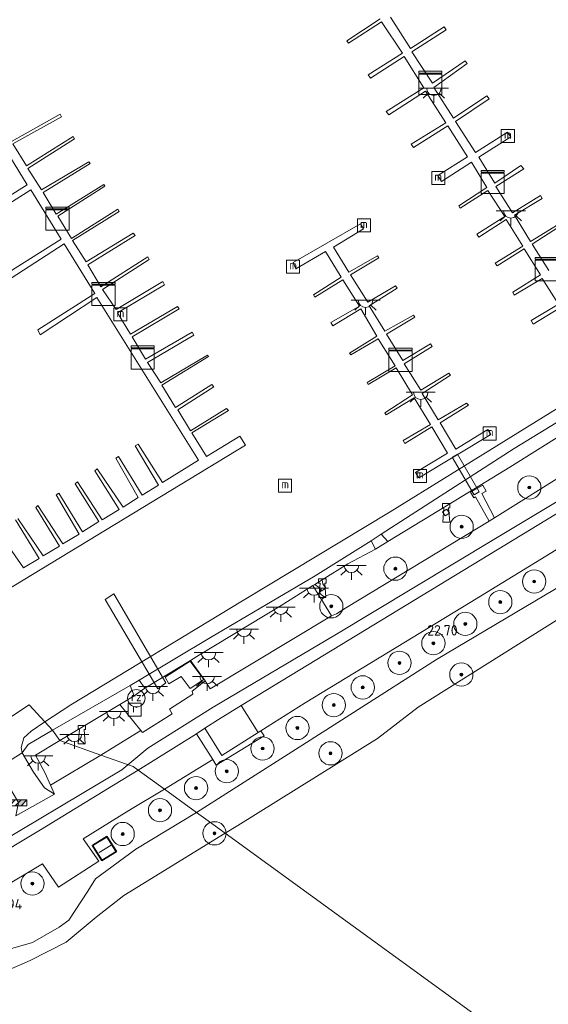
# Model space of a CAD drawing. Header units: metres. Extents: x 185049 to 189876, y 349292 to 352302.
# Tile 264 of 269: x 189245 to 189336, y 351612 to 351782. Entities that reach past the tile are written whole.
import ezdxf
from ezdxf.enums import TextEntityAlignment as Align

# ---------------------------------------------------------------- set-up
doc = ezdxf.new("R2010")
doc.units = ezdxf.units.M
for name, color, linetype, lineweight in [('B-WE-GR-BLOEMBAK-GV', 80, 'Continuous', 13), ('B-WE-GR-BOOM-S', 90, 'Continuous', 25), ('B-WE-GR-GRAS-GV', 60, 'Continuous', 13), ('B-WE-GR-HAAG-G', 90, 'GR-HAAG1', 13), ('B-WE-GW-OPHOGING_KRUIN-G', 90, 'Continuous', 18), ('B-WE-GW-TALUD_KRUIN-G', 90, 'Continuous', 18), ('B-WE-GW-TALUD_TEEN-G', 90, 'Continuous', 18), ('B-WE-IE-MEUBILAIR_WATERWEGMEUBILAIR-S', 150, 'Continuous', 25), ('B-WE-IE-MEUBILAIR_WEGMEUBILAIR-S', 7, 'Continuous', 25), ('B-WE-IE-TERREINAFSCHEIDING_DOORGANG-G', 210, 'Continuous', 18), ('B-WE-IE-TERREINAFSCHEIDING_KUNSTMATIG_HEKWERK-G', 20, 'IE-TERREINAFSCHEIDING-KUNSTMATIG', 18), ('B-WE-KG-KADASTRAAL_DAKRAND-G', 170, 'Continuous', 18), ('B-WE-KG-KADASTRAAL_NOK-G', 10, 'Continuous', 18), ('B-WE-KL-DATA-S', 90, 'Continuous', 25), ('B-WE-KL-ET_LS_OV_LICHTPUNT-S', 190, 'Continuous', 25), ('B-WE-KW-KUNSTWERK_BRUG-GV', 170, 'Continuous', 18), ('B-WE-KW-KUNSTWERK_STEIGER-GV', 170, 'Continuous', 18), ('B-WE-OB-BEKLEDING_STEEN-GV', 30, 'Continuous', 18), ('B-WE-OB-BEKLEDING_STORTSTEEN-GV', 30, 'Continuous', 18), ('B-WE-OB-OEVERVOORZIENING-G', 7, 'Continuous', 18), ('B-WE-OG-BEBOUWING_SCHUUR-GV', 7, 'Continuous', 35), ('B-WE-OG-TERREIN-GV', 7, 'Continuous', 18), ('B-WE-OG-WATER_HAVEN-GV', 170, 'Continuous', 18), ('B-WE-OG-WATER_POEL-GV', 7, 'Continuous', 18), ('B-WE-OG-WEG_PARKEERSECTIE-GV', 7, 'Continuous', 18), ('B-WE-OG-WEG_TRAP-GV', 7, 'Continuous', 18), ('B-WE-RI-GWA_RIOOLPUT-S', 30, 'Continuous', 25), ('B-WE-VH-VERHARDING_ASFALT-GV', 252, 'Continuous', 18), ('B-WE-VH-VERHARDING_BETON-GV', 252, 'Continuous', 18), ('B-WE-VH-VERHARDING_STRAATBAKSTEEN-GV', 252, 'Continuous', 18), ('B-WE-VH-VERHARDING_TEGEL-GV', 252, 'Continuous', 18), ('X-XX-AL-HOOGTELABEL-S', 7, 'Continuous', 25)]:
    doc.layers.add(name, color=color, linetype=linetype, lineweight=lineweight)
doc.styles.add('NLCS-ISO', font='NLCS-ISO.ttf')
doc.styles.add('NLCS-ISO-ANNOTATIVE-T18', font='NLCS-ISO.ttf', dxfattribs={"height": 1.8})
doc.linetypes.add('GR-HAAG1', pattern='A,6,[176,NLCS.SHX,S=0.125,R=0,X=0,Y=0],-2', length=8)
doc.linetypes.add('IE-TERREINAFSCHEIDING-KUNSTMATIG', pattern='A,4,[82,NLCS.SHX,S=0.75,R=90,X=0,Y=0],4,-2', length=10)

# ---------------------------------------------------------------- blocks, each defined once
blk = doc.blocks.new('SAL-HOOGTELABEL-SO')
at = {"color": 0, "linetype": 'ByBlock', "lineweight": -2, "style": 'NLCS-ISO-ANNOTATIVE-T18'}
blk.add_attdef('HOOGTE', text='', height=1.8, dxfattribs=at).set_placement((2.79, 0), align=Align.RIGHT)
blk = doc.blocks.new('SGR-BOOM_01-SO')
at = {"linetype": 'ByBlock', "lineweight": 18}
h = blk.add_hatch(color=0, dxfattribs=at)
h.dxf.hatch_style = 1
edge = h.paths.add_edge_path()
edge.add_arc((0, 0), 0.25, 0, 360)
at = {"color": 0, "linetype": 'ByBlock', "lineweight": 18}
for radius in [2, 0.25]:
    blk.add_circle((0, 0), radius, dxfattribs=at)
blk = doc.blocks.new('SIE-WATER_BOLDER-SO')
at = {"color": 0, "linetype": 'ByBlock', "lineweight": 18}
blk.add_lwpolyline([(0.4, 0.87), (0.6, -1.59), (-0.6, -1.59), (-0.4, 0.87), (-0.65, 0.87), (-0.65, 1.59), (0.65, 1.59), (0.65, 0.87)], close=True, dxfattribs=at)
blk = doc.blocks.new('SIE-WEG_SLAGBOOM-SO')
at = {"linetype": 'ByBlock', "lineweight": 18}
h = blk.add_hatch(color=0, dxfattribs=at)
h.dxf.hatch_style = 1
h.paths.add_polyline_path([(0, 0.5), (-1, 0.5), (-2, -0.5), (-1, -0.5)])
h.paths.add_polyline_path([(2, 0.5), (1, 0.5), (0, -0.5), (1, -0.5)])
at = {"color": 0, "linetype": 'ByBlock', "lineweight": 18}
blk.add_lwpolyline([(-2, 0.5), (2, 0.5), (2, -0.5), (-2, -0.5)], close=True, dxfattribs=at)
for points in [[(-2, -0.5), (-1, 0.5)], [(-1, -0.5), (0, 0.5)], [(0, -0.5), (1, 0.5)], [(1, -0.5), (2, 0.5)]]:
    blk.add_lwpolyline(points, dxfattribs=at)
blk = doc.blocks.new('SKL-ET_OV_LICHTPUNT-SO')
at = {"color": 0, "linetype": 'ByBlock', "lineweight": 18}
for points in [[(-1.25, 0), (-2.5, 0)], [(1.25, 0), (2.5, 0)], [(-0.92, -0.85), (-1.83, -1.7)], [(0, -1.25), (0, -2.5)], [(0.92, -0.85), (1.83, -1.7)]]:
    blk.add_lwpolyline(points, dxfattribs=at)
blk.add_lwpolyline([(0, 0), (1.25, 0, -1), (-1.25, 0)], format="xyb", close=True, dxfattribs=at)
blk = doc.blocks.new('SIE-WATER_MEERPAAL-SO')
at = {"color": 0, "linetype": 'ByBlock', "lineweight": 18}
blk.add_lwpolyline([(-1.12, -1.12), (1.12, -1.12), (1.12, 1.12), (-1.12, 1.12)], close=True, dxfattribs=at)
at = {"color": 0, "linetype": 'ByBlock', "lineweight": 18, "style": 'NLCS-ISO'}
blk.add_text('m', height=1.5, dxfattribs=at).set_placement((0, 0.28), align=Align.MIDDLE_CENTER)
blk = doc.blocks.new('SKL-DATA_KAST-SO')
at = {"color": 0, "linetype": 'ByBlock', "lineweight": 18}
for points in [[(-2, 2), (2, 2), (2, 1.68), (-2, 1.68)], [(-2, 1.52), (2, 1.52), (2, -2), (-2, -2)]]:
    blk.add_lwpolyline(points, close=True, dxfattribs=at)
blk = doc.blocks.new('SIE-WEG_PAAL_RECLAMEZUIL-SO')
at = {"color": 0, "linetype": 'ByBlock', "lineweight": 18}
blk.add_circle((0, 0), 1.5, dxfattribs=at)
at = {"color": 0, "linetype": 'ByBlock', "lineweight": 18, "style": 'NLCS-ISO'}
blk.add_text('rz', height=1.5, dxfattribs=at).set_placement((0, 0.23), align=Align.MIDDLE_CENTER)
blk = doc.blocks.new('SRI-PUT_INSPECTIEPUT_RIOOLPUT-SO')
at = {"color": 0, "linetype": 'ByBlock', "lineweight": 18}
blk.add_lwpolyline([(-1.12, -1.12), (1.12, -1.12), (1.12, 1.12), (-1.12, 1.12)], close=True, dxfattribs=at)
at = {"color": 0, "linetype": 'ByBlock', "lineweight": 18, "style": 'NLCS-ISO'}
blk.add_text('r', height=1.5, dxfattribs=at).set_placement((0, 0.28), align=Align.MIDDLE_CENTER)

msp = doc.modelspace()

# ---------------------------------------------------------------- linework, layer by layer
at = {"layer": 'B-WE-GR-BLOEMBAK-GV'}
msp.add_polyline3d([(189274.782, 351671.338, 22.507), (189277.089, 351668.166, 22.507), (189274.751, 351666.65, 22.507), (189273.23, 351668.707, 22.507), (189271.103, 351667.475, 22.507), (189270.436, 351668.577, 22.507)], close=True, dxfattribs=at)
at = {"layer": 'B-WE-GR-GRAS-GV'}
for points in [[(189473.191, 351757.795, 20.83), (189433.114, 351734.16, 20.83), (189392.012, 351709.454, 20.83), (189347.572, 351684.558, 20.83), (189313.986, 351663.435, 20.83), (189307.007, 351658.035, 20.835), (189282.973, 351643.074, 20.835), (189280.801, 351641.74, 20.835), (189277.476, 351644.154, 21.539), (189275.853, 351645.332, 22.69), (189294.773, 351657.369, 22.69), (189317.156, 351671.639, 22.69), (189340.844, 351685.706, 22.696), (189347.063, 351689.719, 22.654), (189370.362, 351703.552, 22.687), (189384.013, 351711.92, 22.581), (189400.664, 351721.9, 22.572), (189415.828, 351730.902, 22.613), (189440.676, 351745.66, 22.605)], [(189351.778, 351711.44, 22.765), (189327.134, 351695.979, 22.765), (189324.966, 351700.19, 22.52), (189325.688, 351700.583, 22.508), (189325.116, 351701.637, 22.421), (189322.995, 351700.394, 22.466), (189323.569, 351699.44, 22.508), (189323.829, 351699.591, 22.52), (189326.183, 351695.442, 22.765), (189301.636, 351680.59, 22.693), (189299.961, 351679.504, 22.693), (189299.051, 351679.159, 22.693), (189295.89, 351684.336, 22.375), (189296.232, 351684.55, 22.444), (189296.847, 351684.08, 22.441), (189297.289, 351683.36, 22.441), (189298.097, 351683.9, 22.441), (189297.576, 351684.624, 22.441), (189297.493, 351685.341, 22.441), (189301.883, 351688.091, 22.351), (189306.632, 351690.593, 22.327), (189308.773, 351691.911, 22.327), (189320.497, 351699.062, 22.327), (189329.782, 351704.703, 22.327), (189343.607, 351713.372, 22.327)], [(189340.844, 351685.706, 22.696), (189317.156, 351671.639, 22.69), (189294.773, 351657.369, 22.69), (189275.853, 351645.332, 22.69), (189270.344, 351649.332, 22.705), (189278.634, 351654.433, 22.718), (189279.245, 351653.458, 22.698), (189287.496, 351658.508, 22.72), (189286.912, 351659.347, 22.784), (189294.566, 351664.16, 22.759), (189322.909, 351681.452, 22.774), (189348.973, 351697.351, 22.792)], [(189233.585, 351627.109, 22.855), (189249.328, 351636.498, 22.855), (189252.081, 351632.457, 22.855), (189259.021, 351636.93, 22.855), (189256.338, 351640.795, 22.891), (189264.215, 351645.654, 22.891), (189270.344, 351649.332, 22.705), (189275.853, 351645.332, 22.69), (189265.42, 351639.026, 22.681), (189258.481, 351633.881, 22.467), (189257.17, 351631.803, 22.443), (189253.866, 351626.825, 22.351), (189252.227, 351625.593, 22.363), (189247.637, 351622.965, 22.388), (189243.018, 351621.65, 22.467)]]:
    msp.add_polyline3d(points, dxfattribs=at)
for points in [[(189318.177, 351697.003, 22.585), (189318.638, 351696.327, 22.585), (189319.375, 351696.829, 22.585), (189318.933, 351697.503, 22.585)], [(189236.587, 351615.199, 20.828), (189225.08, 351609.814, 20.828), (189222.032, 351613.583, 22.747), (189223.245, 351614.843, 22.693), (189225.994, 351615.664, 22.699), (189231.452, 351618.331, 22.741), (189234.849, 351620.247, 22.774), (189237.996, 351620.452, 22.774), (189239.659, 351620.456, 22.63), (189243.018, 351621.65, 22.467), (189247.637, 351622.965, 22.388), (189252.227, 351625.593, 22.363), (189253.866, 351626.825, 22.351), (189257.17, 351631.803, 22.443), (189258.481, 351633.881, 22.467), (189265.42, 351639.026, 22.681), (189275.853, 351645.332, 22.69), (189277.476, 351644.154, 21.539), (189280.801, 351641.74, 20.835), (189263.357, 351631.02, 20.835), (189258.611, 351627.289, 20.835), (189253.436, 351623.03, 20.835), (189247.237, 351619.859, 20.828)], [(189257.94, 351639.652, 22.804), (189259.576, 351637.063, 22.804), (189262.06, 351638.618, 22.804), (189260.418, 351641.162, 22.804)]]:
    msp.add_polyline3d(points, close=True, dxfattribs=at)
at = {"layer": 'B-WE-GR-HAAG-G'}
msp.add_polyline3d([(189252.081, 351632.457, 22.855), (189259.021, 351636.93, 22.855)], dxfattribs=at)
at = {"layer": 'B-WE-GW-OPHOGING_KRUIN-G'}
for points in [[(189601.55, 351868.756, 22.832), (189585.429, 351853.019, 22.814), (189570.502, 351840.771, 22.808), (189561.536, 351834.31, 22.817), (189549.673, 351827.192, 22.817), (189536.325, 351819.747, 22.787), (189521.707, 351811.043, 22.769), (189501.712, 351799.036, 22.757), (189477.509, 351784.064, 22.748), (189451.889, 351768.411, 22.742), (189428.242, 351753.993, 22.727), (189402.2, 351738.758, 22.823), (189375.643, 351721.956, 22.775), (189346.207, 351703.788, 22.769), (189327.027, 351692.246, 22.82), (189299.672, 351675.829, 22.79), (189278.692, 351663.412, 22.757), (189267.486, 351656.399, 22.754), (189263.006, 351652.675, 22.691)], [(189263.006, 351652.675, 22.691), (189238.63, 351638.125, 22.721)]]:
    msp.add_polyline3d(points, dxfattribs=at)
at = {"layer": 'B-WE-GW-TALUD_KRUIN-G'}
for points in [[(189308.773, 351691.911, 22.327), (189320.497, 351699.062, 22.327), (189329.782, 351704.703, 22.327), (189343.607, 351713.372, 22.327), (189349.845, 351716.802, 22.327)], [(189266.984, 351666.691, 22.384), (189274.834, 351671.485, 22.45), (189276.348, 351672.409, 22.375), (189290.413, 351680.905, 22.375), (189295.89, 351684.336, 22.375), (189296.232, 351684.55, 22.444), (189297.493, 351685.341, 22.441), (189301.883, 351688.091, 22.351), (189306.632, 351690.593, 22.327)], [(189347.063, 351689.719, 22.654), (189340.844, 351685.706, 22.696), (189317.156, 351671.639, 22.69), (189294.773, 351657.369, 22.69), (189275.853, 351645.332, 22.69)], [(189252.313, 351657.671, 22.387), (189262.662, 351663.878, 22.381), (189265.14, 351665.364, 22.384)], [(189251.406, 351648.45, 22.801), (189250.729, 351650.008, 22.747), (189249.837, 351652.062, 22.675), (189248.128, 351655.181, 22.519), (189252.313, 351657.671, 22.387)], [(189275.853, 351645.332, 22.69), (189265.42, 351639.026, 22.681)], [(189265.42, 351639.026, 22.681), (189258.481, 351633.881, 22.467), (189257.17, 351631.803, 22.443), (189253.866, 351626.825, 22.351), (189252.227, 351625.593, 22.363), (189247.637, 351622.965, 22.388), (189243.018, 351621.65, 22.467), (189239.659, 351620.456, 22.63)]]:
    msp.add_polyline3d(points, dxfattribs=at)
at = {"layer": 'B-WE-GW-TALUD_TEEN-G'}
for points in [[(189307.643, 351693.188, 21.154), (189330.489, 351707.911, 21.094), (189348.329, 351718.806, 21.062)], [(189266.007, 351668.098, 21.082), (189278.279, 351675.393, 21.082), (189296.27, 351686.014, 21.154), (189305.891, 351692.069, 21.154)], [(189251.075, 351659.493, 21.151), (189264.442, 351667.136, 21.082)], [(189251.075, 351659.493, 21.151), (189246.891, 351657.032, 21.148), (189245.873, 351655.569, 20.872)], [(189245.873, 351655.569, 20.872), (189247.788, 351652.262, 21.799), (189249.68, 351649.554, 22.408), (189251.406, 351648.45, 22.801)]]:
    msp.add_polyline3d(points, dxfattribs=at)
at = {"layer": 'B-WE-IE-TERREINAFSCHEIDING_DOORGANG-G'}
msp.add_polyline3d([(189279.612, 351661.304, 22.77), (189277.276, 351659.841, 22.8)], dxfattribs=at)
at = {"layer": 'B-WE-IE-TERREINAFSCHEIDING_KUNSTMATIG_HEKWERK-G'}
for points in [[(189279.612, 351661.304, 22.77), (189283.559, 351663.736, 22.837), (189286.448, 351659.056, 22.786)], [(189277.276, 351659.841, 22.8), (189280.229, 351655.098, 22.72), (189286.448, 351659.056, 22.786)]]:
    msp.add_polyline3d(points, dxfattribs=at)
at = {"layer": 'B-WE-KG-KADASTRAAL_DAKRAND-G'}
msp.add_polyline3d([(189259.592, 351637.132, 24.91), (189258.009, 351639.636, 24.907), (189260.402, 351641.094, 24.91), (189261.99, 351638.633, 24.91)], close=True, dxfattribs=at)
at = {"layer": 'B-WE-KG-KADASTRAAL_NOK-G'}
msp.add_polyline3d([(189261.156, 351639.723, 25.825), (189259.118, 351638.43, 25.825)], dxfattribs=at)
at = {"layer": 'B-WE-KW-KUNSTWERK_BRUG-GV'}
for points in [[(189324.483, 351700.49, 22.655), (189323.642, 351699.943, 22.655), (189319.828, 351706.431, 21.485), (189320.739, 351706.976, 21.485)], [(189270.595, 351667.62, 22.543), (189269.205, 351666.601, 22.543), (189260.113, 351681.966, 22.783), (189261.646, 351682.947, 22.783)]]:
    msp.add_polyline3d(points, close=True, dxfattribs=at)
at = {"layer": 'B-WE-KW-KUNSTWERK_STEIGER-GV'}
for points in [[(189338.46, 351732.196, 21.541), (189333.778, 351729.332, 21.541), (189333.457, 351729.93, 21.541), (189338.12, 351732.738, 21.541), (189335.325, 351737.189, 21.541), (189330.526, 351734.315, 21.541), (189330.253, 351734.797, 21.541), (189335.03, 351737.774, 21.541), (189332.233, 351742.264, 21.541), (189327.597, 351739.339, 21.541), (189327.254, 351739.807, 21.541), (189331.989, 351742.732, 21.541), (189329.135, 351747.292, 21.541), (189324.422, 351744.259, 21.541), (189324.073, 351744.814, 21.541), (189328.883, 351747.825, 21.541), (189325.959, 351752.289, 21.541), (189321.192, 351749.274, 21.541), (189320.99, 351749.644, 21.541), (189325.792, 351752.79, 21.541), (189323.14, 351757.182, 21.541), (189318.006, 351753.865, 21.541), (189317.399, 351754.878, 21.541), (189322.452, 351758.081, 21.541), (189319.072, 351763.409, 21.541), (189313.16, 351759.687, 21.541), (189312.812, 351760.267, 21.541), (189318.724, 351763.939, 21.541), (189315.243, 351769.387, 21.541), (189308.93, 351765.307, 21.541), (189308.501, 351765.888, 21.541), (189314.973, 351769.948, 21.541), (189311.58, 351775.333, 21.541), (189305.812, 351771.624, 21.541), (189305.362, 351772.18, 21.541), (189311.294, 351775.905, 21.541), (189307.692, 351781.34, 21.541), (189302.026, 351777.626, 21.541), (189301.741, 351778.043, 21.541), (189307.462, 351781.839, 21.541)], [(189309.256, 351782.127, 21.541), (189312.669, 351776.752, 21.541), (189318.459, 351780.451, 21.541), (189318.798, 351779.93, 21.541), (189312.92, 351776.171, 21.541), (189316.452, 351770.783, 21.541), (189322.105, 351774.602, 21.541), (189322.434, 351774.141, 21.541), (189316.702, 351770.013, 21.541), (189320.054, 351764.724, 21.541), (189325.789, 351768.604, 21.541), (189326.221, 351768.092, 21.541), (189320.442, 351764.195, 21.541), (189323.846, 351758.832, 21.541), (189329.385, 351762.342, 21.541), (189329.947, 351761.55, 21.541), (189324.42, 351758.013, 21.541), (189327.166, 351753.57, 21.541), (189331.663, 351756.592, 21.541), (189332.153, 351756.042, 21.541), (189327.382, 351752.984, 21.541), (189330.213, 351748.484, 21.541), (189335.065, 351751.439, 21.541), (189335.345, 351750.938, 21.541), (189330.542, 351748.083, 21.541), (189333.315, 351743.518, 21.541), (189338.09, 351746.468, 21.541)], [(189244.001, 351760.738, 21.58), (189252.386, 351765.402, 21.58), (189252.622, 351764.996, 21.58), (189244.257, 351760.332, 21.58), (189246.587, 351756.549, 21.58), (189254.63, 351761.562, 21.58), (189254.851, 351761.213, 21.58), (189246.812, 351756.079, 21.58), (189249.153, 351752.433, 21.58), (189257.312, 351757.239, 21.622), (189257.56, 351756.932, 21.622), (189249.465, 351751.957, 21.598), (189251.705, 351748.255, 21.592), (189259.89, 351753.327, 21.676), (189260.096, 351753.021, 21.676), (189251.977, 351747.865, 21.595), (189254.325, 351744.071, 21.589), (189262.336, 351749.111, 21.697), (189262.551, 351748.701, 21.697), (189254.511, 351743.701, 21.559), (189256.846, 351740.022, 21.559), (189264.965, 351744.948, 21.745), (189265.293, 351744.546, 21.745), (189257.141, 351739.54, 21.571), (189259.379, 351735.753, 21.559), (189267.489, 351740.87, 21.697), (189267.677, 351740.432, 21.697), (189259.677, 351735.261, 21.532), (189262.014, 351731.807, 21.526), (189270.037, 351736.674, 21.772), (189270.372, 351736.102, 21.772), (189262.261, 351731.244, 21.475), (189264.505, 351727.577, 21.487), (189272.591, 351732.365, 21.664), (189272.874, 351731.965, 21.664), (189264.803, 351727.108, 21.475), (189267.082, 351723.295, 21.475), (189275.092, 351727.928, 21.607), (189275.416, 351727.433, 21.607), (189267.438, 351722.741, 21.508), (189269.703, 351719.195, 21.508), (189277.728, 351723.984, 21.73), (189277.927, 351723.732, 21.73), (189269.897, 351718.794, 21.454), (189272.22, 351714.979, 21.454), (189278.506, 351718.951, 21.52), (189278.806, 351718.556, 21.52), (189272.611, 351714.585, 21.487), (189274.804, 351710.976, 21.487), (189281.037, 351714.797, 21.607), (189281.375, 351714.458, 21.607), (189275.021, 351710.596, 21.454), (189277.547, 351706.551, 21.454), (189283.296, 351710.065, 21.499), (189284.294, 351708.524, 21.499), (189233.123, 351677.48, 21.496)], [(189236.497, 351746.939, 21.58), (189246.742, 351753.25, 21.58), (189240.932, 351762.663, 21.58)], [(189242.45, 351737.54, 21.571), (189252.579, 351743.952, 21.571), (189247.353, 351752.423, 21.58), (189237.177, 351745.976, 21.58)], [(189338.305, 351746.086, 21.541), (189333.586, 351743.074, 21.541), (189336.489, 351738.549, 21.541)], [(189245.109, 351695.902, 21.637), (189249.471, 351689.482, 21.613), (189252.26, 351691.137, 21.61), (189248.184, 351697.8, 21.61), (189248.552, 351698.11, 21.61), (189252.863, 351691.514, 21.61), (189255.642, 351693.173, 21.604), (189251.705, 351699.953, 21.673), (189252.148, 351700.24, 21.673), (189256.24, 351693.604, 21.574), (189259.055, 351695.343, 21.571), (189254.952, 351701.871, 21.61), (189255.364, 351702.172, 21.61), (189259.628, 351695.682, 21.61), (189262.535, 351697.457, 21.61), (189258.349, 351704.091, 21.673), (189258.766, 351704.419, 21.673), (189263.214, 351697.835, 21.646), (189265.829, 351699.514, 21.646), (189261.988, 351706.242, 21.685), (189262.408, 351706.539, 21.685), (189266.495, 351699.919, 21.682), (189269.301, 351701.603, 21.664), (189265.32, 351708.379, 21.694), (189265.787, 351708.657, 21.694), (189269.987, 351702.078, 21.676), (189276.172, 351705.893, 21.622), (189258.695, 351733.87, 21.538), (189248.965, 351727.476, 21.586), (189248.541, 351728.357, 21.586), (189258.385, 351734.589, 21.52), (189253.075, 351743.129, 21.571), (189242.958, 351736.596, 21.571)], [(189241.627, 351693.757, 21.736), (189246.065, 351687.388, 21.61), (189248.759, 351689.001, 21.61), (189244.722, 351695.659, 21.637)]]:
    msp.add_polyline3d(points, dxfattribs=at)
msp.add_polyline3d([(189299.424, 351742.572, 21.541), (189302.063, 351738.229, 21.541), (189307.01, 351741.085, 21.541), (189307.244, 351740.709, 21.541), (189302.355, 351737.778, 21.541), (189305.354, 351733.088, 21.541), (189310.097, 351735.912, 21.541), (189310.39, 351735.523, 21.541), (189305.563, 351732.453, 21.541), (189308.269, 351728.093, 21.541), (189313.197, 351730.841, 21.541), (189313.433, 351730.502, 21.541), (189308.527, 351727.569, 21.541), (189311.355, 351723.036, 21.541), (189316.103, 351725.902, 21.541), (189316.407, 351725.443, 21.541), (189311.562, 351722.513, 21.541), (189314.425, 351717.943, 21.541), (189319.291, 351720.872, 21.541), (189319.545, 351720.521, 21.541), (189314.662, 351717.368, 21.541), (189317.442, 351712.828, 21.541), (189322.313, 351715.74, 21.541), (189322.622, 351715.36, 21.541), (189317.773, 351712.313, 21.541), (189320.458, 351707.817, 21.541), (189325.98, 351711.197, 21.541), (189326.479, 351710.349, 21.541), (189314.131, 351702.901, 21.541), (189313.554, 351703.823, 21.541), (189319.014, 351707.123, 21.541), (189316.365, 351711.623, 21.541), (189311.672, 351708.773, 21.541), (189311.399, 351709.311, 21.541), (189316.092, 351712.024, 21.541), (189313.307, 351716.647, 21.541), (189308.461, 351713.73, 21.541), (189308.241, 351714.074, 21.541), (189312.996, 351717.165, 21.541), (189310.197, 351721.774, 21.541), (189305.405, 351718.932, 21.541), (189305.202, 351719.26, 21.541), (189310.005, 351722.123, 21.541), (189307.114, 351726.815, 21.541), (189302.425, 351724.013, 21.541), (189302.175, 351724.339, 21.541), (189306.899, 351727.225, 21.541), (189304.118, 351731.921, 21.541), (189299.304, 351729.051, 21.541), (189298.976, 351729.576, 21.541), (189303.917, 351732.378, 21.541), (189301.044, 351736.921, 21.541), (189296.235, 351733.982, 21.541), (189295.975, 351734.368, 21.541), (189300.752, 351737.422, 21.541), (189298.04, 351741.827, 21.541), (189292.949, 351738.841, 21.541), (189292.457, 351739.911, 21.541), (189304.052, 351746.582, 21.541), (189304.579, 351745.735, 21.541)], close=True, dxfattribs=at)
at = {"layer": 'B-WE-OB-BEKLEDING_STEEN-GV'}
for points in [[(189320.497, 351699.062, 22.327), (189308.773, 351691.911, 22.327), (189307.643, 351693.188, 21.154), (189330.489, 351707.911, 21.094), (189348.329, 351718.806, 21.062), (189349.845, 351716.802, 22.327), (189343.607, 351713.372, 22.327), (189329.782, 351704.703, 22.327)], [(189274.834, 351671.485, 22.45), (189266.984, 351666.691, 22.384), (189266.007, 351668.098, 21.082), (189278.279, 351675.393, 21.082), (189296.27, 351686.014, 21.154), (189305.891, 351692.069, 21.154), (189306.632, 351690.593, 22.327), (189301.883, 351688.091, 22.351), (189297.493, 351685.341, 22.441), (189296.232, 351684.55, 22.444), (189295.89, 351684.336, 22.375), (189290.413, 351680.905, 22.375), (189276.348, 351672.409, 22.375)], [(189262.662, 351663.878, 22.381), (189252.313, 351657.671, 22.387), (189251.075, 351659.493, 21.151), (189264.442, 351667.136, 21.082), (189265.14, 351665.364, 22.384)], [(189250.729, 351650.008, 22.747), (189251.406, 351648.45, 22.801), (189249.68, 351649.554, 22.408), (189247.788, 351652.262, 21.799), (189245.873, 351655.569, 20.872), (189246.891, 351657.032, 21.148), (189251.075, 351659.493, 21.151), (189252.313, 351657.671, 22.387), (189248.128, 351655.181, 22.519), (189249.837, 351652.062, 22.675)]]:
    msp.add_polyline3d(points, close=True, dxfattribs=at)
at = {"layer": 'B-WE-OB-BEKLEDING_STORTSTEEN-GV'}
msp.add_polyline3d([(189348.329, 351718.806, 21.062), (189330.489, 351707.911, 21.094), (189307.643, 351693.188, 21.154), (189305.891, 351692.069, 21.154), (189296.27, 351686.014, 21.154), (189278.279, 351675.393, 21.082), (189266.007, 351668.098, 21.082), (189264.442, 351667.136, 21.082), (189251.075, 351659.493, 21.151), (189249.77, 351660.909, 20.83), (189254.241, 351663.848, 20.83), (189283.771, 351681.741, 20.83), (189309.181, 351697.024, 20.83), (189319.551, 351703.444, 20.83), (189337.9, 351714.804, 20.83)], dxfattribs=at)
msp.add_polyline3d([(189246.891, 351657.032, 21.148), (189245.873, 351655.569, 20.872), (189245.657, 351656.512, 20.872), (189246.121, 351658.176, 20.872), (189247.429, 351659.285, 20.872), (189249.77, 351660.909, 20.83), (189251.075, 351659.493, 21.151)], close=True, dxfattribs=at)
at = {"layer": 'B-WE-OB-OEVERVOORZIENING-G'}
msp.add_polyline3d([(189435.879, 351773.974, 20.83), (189413.137, 351760.496, 20.83), (189387.437, 351745.202, 20.83), (189362.365, 351729.701, 20.83), (189337.9, 351714.804, 20.83), (189319.551, 351703.444, 20.83), (189309.181, 351697.024, 20.83), (189283.771, 351681.741, 20.83), (189254.241, 351663.848, 20.83), (189249.77, 351660.909, 20.83), (189247.429, 351659.285, 20.872), (189246.121, 351658.176, 20.872), (189245.657, 351656.512, 20.872), (189245.873, 351655.569, 20.872), (189241.7, 351653.02, 20.872)], dxfattribs=at)
at = {"layer": 'B-WE-OG-BEBOUWING_SCHUUR-GV'}
msp.add_polyline3d([(189262.06, 351638.618, 22.804), (189259.576, 351637.063, 22.804), (189257.94, 351639.652, 22.804), (189260.418, 351641.162, 22.804)], close=True, dxfattribs=at)
at = {"layer": 'B-WE-OG-TERREIN-GV'}
msp.add_polyline3d([(189286.448, 351659.056, 22.786), (189280.229, 351655.098, 22.72), (189277.276, 351659.841, 22.8), (189279.612, 351661.304, 22.77), (189283.559, 351663.736, 22.837)], close=True, dxfattribs=at)
at = {"layer": 'B-WE-OG-WATER_HAVEN-GV'}
for points in [[(189435.879, 351773.974, 20.83), (189413.137, 351760.496, 20.83), (189387.437, 351745.202, 20.83), (189362.365, 351729.701, 20.83), (189337.9, 351714.804, 20.83), (189319.551, 351703.444, 20.83), (189309.181, 351697.024, 20.83), (189283.771, 351681.741, 20.83), (189254.241, 351663.848, 20.83), (189249.77, 351660.909, 20.83), (189247.049, 351663.859, 20.959), (189240.906, 351659.837, 20.959)], [(189240.906, 351659.837, 20.959), (189247.049, 351663.859, 20.959), (189249.77, 351660.909, 20.83), (189247.429, 351659.285, 20.872), (189246.121, 351658.176, 20.872), (189245.657, 351656.512, 20.872), (189245.873, 351655.569, 20.872), (189241.7, 351653.02, 20.872)]]:
    msp.add_polyline3d(points, dxfattribs=at)
at = {"layer": 'B-WE-OG-WATER_POEL-GV'}
msp.add_polyline3d([(189486.379, 351647.944, 20.794), (189406.862, 351550.205, 20.794), (189280.801, 351641.74, 20.835), (189282.973, 351643.074, 20.835), (189307.007, 351658.035, 20.835), (189313.986, 351663.435, 20.83), (189347.572, 351684.558, 20.83), (189392.012, 351709.454, 20.83), (189433.114, 351734.16, 20.83), (189473.191, 351757.795, 20.83), (189526.586, 351790.332, 20.83), (189552.362, 351805.966, 20.83), (189576.458, 351817.716, 20.83), (189586.331, 351822.939, 20.83), (189596.392, 351830.749, 20.83), (189611.508, 351843.825, 20.83), (189620.822, 351853.544, 20.83), (189639.713, 351829.889, 20.937), (189571.181, 351752.202, 20.793)], close=True, dxfattribs=at)
msp.add_polyline3d([(189236.587, 351615.199, 20.828), (189247.237, 351619.859, 20.828), (189253.436, 351623.03, 20.835), (189258.611, 351627.289, 20.835), (189263.357, 351631.02, 20.835), (189280.801, 351641.74, 20.835), (189406.862, 351550.205, 20.794), (189352.313, 351484.899, 20.794), (189291.549, 351409.803, 20.791), (189200.429, 351297.139, 20.881)], dxfattribs=at)
at = {"layer": 'B-WE-OG-WEG_PARKEERSECTIE-GV'}
for points in [[(189286.912, 351659.347, 22.784), (189286.448, 351659.056, 22.786), (189283.559, 351663.736, 22.837), (189375.887, 351719.875, 22.864), (189378.739, 351715.372, 22.815), (189348.973, 351697.351, 22.792), (189322.909, 351681.452, 22.774), (189294.566, 351664.16, 22.759)], [(189299.051, 351679.159, 22.693), (189278.205, 351666.575, 22.712), (189277.329, 351667.945, 22.66), (189274.834, 351671.485, 22.45), (189276.348, 351672.409, 22.375), (189290.413, 351680.905, 22.375), (189295.89, 351684.336, 22.375)], [(189266.27, 351659.436, 22.711), (189259.365, 351655.203, 22.729), (189252.313, 351657.671, 22.387), (189262.662, 351663.878, 22.381)], [(189278.634, 351654.433, 22.718), (189270.344, 351649.332, 22.705), (189265.827, 351652.612, 22.833), (189275.86, 351658.856, 22.806)], [(189259.365, 351655.203, 22.729), (189250.729, 351650.008, 22.747), (189249.837, 351652.062, 22.675), (189248.128, 351655.181, 22.519), (189252.313, 351657.671, 22.387)], [(189259.021, 351636.93, 22.855), (189252.081, 351632.457, 22.855), (189249.328, 351636.498, 22.855), (189233.585, 351627.109, 22.855), (189230.847, 351631.452, 22.873), (189249.03, 351642.319, 22.891), (189261.546, 351650.04, 22.891), (189265.827, 351652.612, 22.833), (189270.344, 351649.332, 22.705), (189264.215, 351645.654, 22.891), (189256.338, 351640.795, 22.891)]]:
    msp.add_polyline3d(points, close=True, dxfattribs=at)
at = {"layer": 'B-WE-OG-WEG_TRAP-GV'}
for points in [[(189308.773, 351691.911, 22.327), (189306.632, 351690.593, 22.327), (189305.891, 351692.069, 21.154), (189307.643, 351693.188, 21.154)], [(189266.984, 351666.691, 22.384), (189265.14, 351665.364, 22.384), (189264.442, 351667.136, 21.082), (189266.007, 351668.098, 21.082)]]:
    msp.add_polyline3d(points, close=True, dxfattribs=at)
at = {"layer": 'B-WE-VH-VERHARDING_ASFALT-GV'}
for points in [[(189375.887, 351719.875, 22.864), (189283.559, 351663.736, 22.837), (189279.612, 351661.304, 22.77), (189277.276, 351659.841, 22.8), (189275.86, 351658.856, 22.806), (189265.827, 351652.612, 22.833), (189264.951, 351653.248, 22.858), (189259.365, 351655.203, 22.729), (189266.27, 351659.436, 22.711), (189266.563, 351659.076, 22.738), (189271.644, 351662.266, 22.717), (189271.182, 351663.112, 22.717), (189275.238, 351665.69, 22.717), (189275.076, 351666.201, 22.717), (189277.329, 351667.945, 22.66), (189278.205, 351666.575, 22.712), (189299.051, 351679.159, 22.693), (189299.961, 351679.504, 22.693), (189301.636, 351680.59, 22.693), (189326.183, 351695.442, 22.765), (189327.134, 351695.979, 22.765), (189351.778, 351711.44, 22.765)], [(189244.792, 351644.768, 22.84), (189251.406, 351648.45, 22.801), (189250.729, 351650.008, 22.747), (189259.365, 351655.203, 22.729), (189264.951, 351653.248, 22.858), (189265.827, 351652.612, 22.833), (189261.546, 351650.04, 22.891), (189249.03, 351642.319, 22.891), (189230.847, 351631.452, 22.873)]]:
    msp.add_polyline3d(points, dxfattribs=at)
at = {"layer": 'B-WE-VH-VERHARDING_BETON-GV'}
for points in [[(189319.375, 351696.829, 22.585), (189318.638, 351696.327, 22.585), (189318.177, 351697.003, 22.585), (189318.933, 351697.503, 22.585)], [(189298.097, 351683.9, 22.441), (189297.289, 351683.36, 22.441), (189296.847, 351684.08, 22.441), (189296.232, 351684.55, 22.444), (189297.493, 351685.341, 22.441), (189297.576, 351684.624, 22.441)], [(189277.276, 351659.841, 22.8), (189280.229, 351655.098, 22.72), (189286.448, 351659.056, 22.786), (189286.912, 351659.347, 22.784), (189287.496, 351658.508, 22.72), (189279.245, 351653.458, 22.698), (189278.634, 351654.433, 22.718), (189275.86, 351658.856, 22.806)], [(189251.406, 351648.45, 22.801), (189244.792, 351644.768, 22.84), (189245.238, 351647.024, 22.48), (189243.047, 351650.679, 21.433), (189241.7, 351653.02, 20.872), (189245.873, 351655.569, 20.872), (189247.788, 351652.262, 21.799), (189249.68, 351649.554, 22.408)]]:
    msp.add_polyline3d(points, close=True, dxfattribs=at)
at = {"layer": 'B-WE-VH-VERHARDING_STRAATBAKSTEEN-GV'}
for points in [[(189274.834, 351671.485, 22.45), (189277.329, 351667.945, 22.66), (189275.076, 351666.201, 22.717), (189275.238, 351665.69, 22.717), (189271.182, 351663.112, 22.717), (189271.644, 351662.266, 22.717), (189266.563, 351659.076, 22.738), (189266.27, 351659.436, 22.711), (189262.662, 351663.878, 22.381), (189265.14, 351665.364, 22.384), (189266.984, 351666.691, 22.384)], [(189270.436, 351668.577, 22.507), (189271.103, 351667.475, 22.507), (189273.23, 351668.707, 22.507), (189274.751, 351666.65, 22.507), (189277.089, 351668.166, 22.507), (189274.782, 351671.338, 22.507)]]:
    msp.add_polyline3d(points, close=True, dxfattribs=at)
at = {"layer": 'B-WE-VH-VERHARDING_TEGEL-GV'}
msp.add_polyline3d([(189324.966, 351700.19, 22.52), (189327.134, 351695.979, 22.765), (189326.183, 351695.442, 22.765), (189323.829, 351699.591, 22.52), (189323.569, 351699.44, 22.508), (189322.995, 351700.394, 22.466), (189325.116, 351701.637, 22.421), (189325.688, 351700.583, 22.508)], close=True, dxfattribs=at)

# ---------------------------------------------------------------- block references
at = {"layer": 'B-WE-GR-BOOM-S'}
for p in [(189333.111, 351701.216, 22.69), (189321.47, 351694.468, 22.52), (189310.069, 351687.249, 22.544), (189333.955, 351685.044, 22.674), (189299.043, 351680.784, 22.544), (189328.121, 351681.507, 22.658), (189322.103, 351677.754, 22.699), (189316.607, 351674.432, 22.726), (189310.773, 351671.049, 22.782), (189321.423, 351669.04, 20.941), (189304.449, 351666.835, 22.712), (189299.475, 351663.79, 22.527), (189293.211, 351659.853, 22.534), (189287.224, 351656.316, 22.548), (189298.91, 351655.494, 21.194), (189281.052, 351652.41, 22.555), (189275.771, 351649.518, 22.561), (189269.569, 351645.704, 22.609), (189263.152, 351641.613, 22.603), (189278.948, 351641.738, 20.925), (189247.615, 351633.092, 22.644)]:
    msp.add_blockref('SGR-BOOM_01-SO', p, dxfattribs=at)
at = {"layer": 'B-WE-IE-MEUBILAIR_WATERWEGMEUBILAIR-S'}
for name, p in [('SIE-WATER_MEERPAAL-SO', (189329.417, 351761.658, 25.883)), ('SIE-WATER_MEERPAAL-SO', (189317.435, 351754.431, 25.883)), ('SIE-WATER_MEERPAAL-SO', (189304.653, 351746.291, 23.432)), ('SIE-WATER_MEERPAAL-SO', (189292.459, 351739.211, 23.432)), ('SIE-WATER_MEERPAAL-SO', (189262.763, 351730.979, 24.314)), ('SIE-WATER_MEERPAAL-SO', (189326.291, 351710.505, 24.728)), ('SIE-WATER_MEERPAAL-SO', (189314.296, 351703.22, 24.674)), ('SIE-WATER_MEERPAAL-SO', (189291.092, 351701.532, 25.583)), ('SIE-WATER_BOLDER-SO', (189318.812, 351696.849, 22.54)), ('SIE-WATER_BOLDER-SO', (189297.516, 351683.894, 22.387)), ('SIE-WATER_BOLDER-SO', (189256.116, 351658.716, 22.636))]:
    msp.add_blockref(name, p, dxfattribs=at)
at = {"layer": 'B-WE-IE-MEUBILAIR_WEGMEUBILAIR-S'}
for name, p in [('SIE-WEG_PAAL_RECLAMEZUIL-SO', (189265.498, 351664.973, 22.447)), ('SIE-WEG_SLAGBOOM-SO', (189244.673, 351646.971, 22.501))]:
    msp.add_blockref(name, p, dxfattribs=at)
at = {"layer": 'B-WE-KL-DATA-S'}
for p in [(189316.081, 351770.805, 21.56), (189326.815, 351753.765, 21.56), (189251.929, 351747.462, 21.569), (189336.113, 351738.791, 21.56), (189259.861, 351734.497, 21.569), (189266.592, 351723.565, 21.569), (189310.937, 351723.177, 21.56)]:
    msp.add_blockref('SKL-DATA_KAST-SO', p, dxfattribs=at)
at = {"layer": 'B-WE-KL-ET_LS_OV_LICHTPUNT-S'}
for p in [(189316.706, 351769.894, 21.569), (189329.938, 351748.782, 21.569), (189304.944, 351733.425, 21.593), (189314.43, 351717.593, 21.593), (189302.517, 351687.825, 22.396), (189296.083, 351683.922, 22.432), (189290.35, 351680.637, 22.462), (189284.02, 351676.822, 22.489), (189277.924, 351672.808, 22.384), (189277.671, 351668.722, 22.648), (189268.347, 351667.014, 22.399), (189261.643, 351662.711, 22.402), (189254.834, 351658.75, 22.408), (189248.622, 351655.035, 22.601)]:
    msp.add_blockref('SKL-ET_OV_LICHTPUNT-SO', p, dxfattribs=at)
at = {"layer": 'B-WE-RI-GWA_RIOOLPUT-S'}
msp.add_blockref('SRI-PUT_INSPECTIEPUT_RIOOLPUT-SO', (189265.229, 351663.01, 22.624), dxfattribs=at)
at = {"layer": 'X-XX-AL-HOOGTELABEL-S'}
for p, values in [((189317.985, 351675.749, 22.697), {'HOOGTE': '22.70'}), ((189243.069, 351628.641, 22.943), {'HOOGTE': '22.94'})]:
    msp.add_blockref('SAL-HOOGTELABEL-SO', p, dxfattribs=at).add_auto_attribs(values)

doc.saveas('drawing.dxf')
